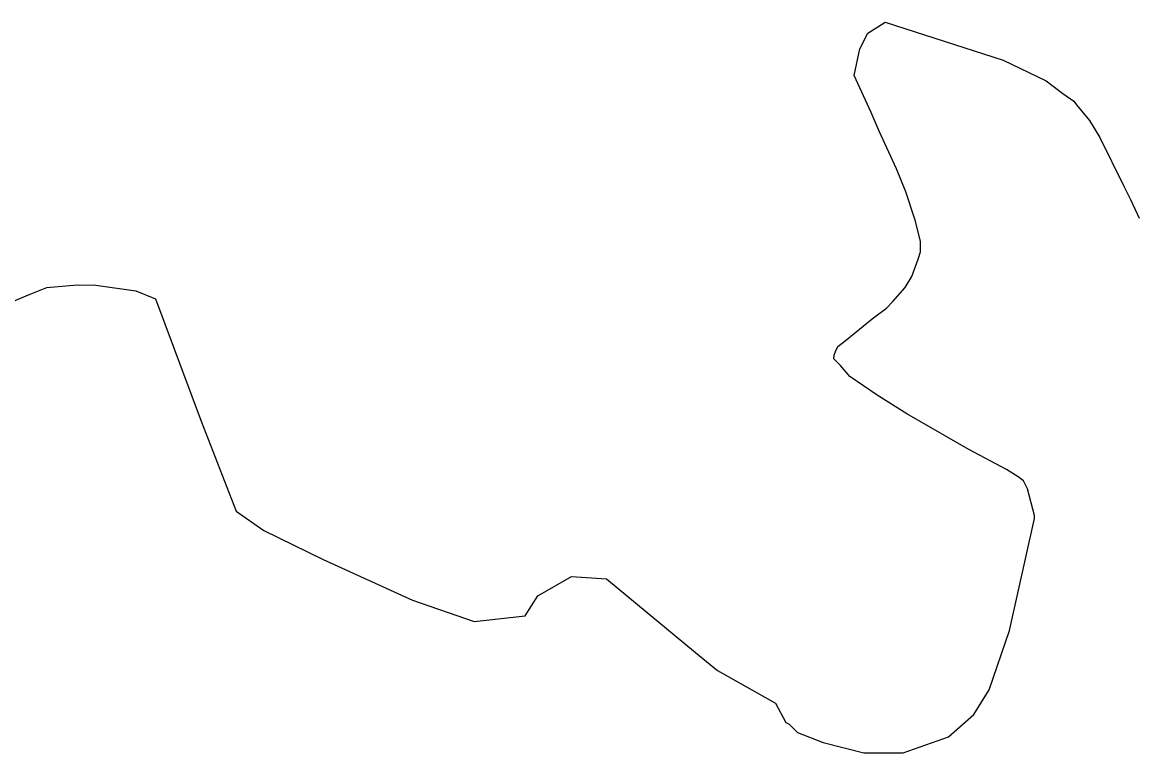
# Model space of a CAD drawing. Extents: x -581999 to -572728, y -1219553 to -1212032.
# Drawn here: x -574811.8 to -574402.6, y -1215883.1 to -1215614.4 of the extents above; entities that cross this region are included whole.
import ezdxf

# ---------------------------------------------------------------- set-up
doc = ezdxf.new("R2010")
doc.units = 0
doc.layers.add('Vrstva 13', color=7, linetype='Continuous')

msp = doc.modelspace()

# ---------------------------------------------------------------- linework, layer by layer
at = {"layer": 'Vrstva 13'}
for p, q in [((-574500.81, -1215618.38), (-574494.33, -1215614.36)), ((-574494.33, -1215614.36), (-574450.94, -1215628.31)), ((-574503.66, -1215624.16), (-574500.81, -1215618.38)), ((-574505.73, -1215633.96), (-574503.66, -1215624.16)), ((-574450.94, -1215628.31), (-574435.1, -1215635.94)), ((-574499.52, -1215647.53), (-574505.73, -1215633.96)), ((-574435.1, -1215635.94), (-574429.02, -1215640.59)), ((-574429.02, -1215640.59), (-574425, -1215643.36)), ((-574425, -1215643.36), (-574423.96, -1215644.74)), ((-574423.96, -1215644.74), (-574419.17, -1215650.52)), ((-574496.54, -1215654.4), (-574499.52, -1215647.53)), ((-574419.17, -1215650.52), (-574415.42, -1215656.8)), ((-574490.2, -1215668.34), (-574496.54, -1215654.4)), ((-574415.42, -1215656.8), (-574406.64, -1215674.45)), ((-574486.83, -1215676.76), (-574490.2, -1215668.34)), ((-574406.64, -1215674.45), (-574404.18, -1215679.6)), ((-574483.33, -1215687.19), (-574486.83, -1215676.76)), ((-574404.18, -1215679.6), (-574400.94, -1215686.39)), ((-574481.39, -1215694.86), (-574483.33, -1215687.19)), ((-574481.39, -1215698.88), (-574481.39, -1215694.86)), ((-574482.29, -1215701.52), (-574481.39, -1215698.88)), ((-574484.59, -1215707.87), (-574482.29, -1215701.52)), ((-574487.05, -1215712.01), (-574484.59, -1215707.87)), ((-574808.91, -1215714.43), (-574802.72, -1215711.94)), ((-574802.72, -1215711.94), (-574791.62, -1215710.91)), ((-574791.62, -1215710.91), (-574784.79, -1215711.11)), ((-574784.79, -1215711.11), (-574770.06, -1215713.18)), ((-574491.59, -1215717.16), (-574487.05, -1215712.01)), ((-574852.25, -1215732.24), (-574808.91, -1215714.43)), ((-574770.06, -1215713.18), (-574762.8, -1215716.08)), ((-574762.8, -1215716.08), (-574746.01, -1215761.11)), ((-574499.1, -1215723.45), (-574493.92, -1215719.55)), ((-574493.92, -1215719.55), (-574491.59, -1215717.16)), ((-574509.07, -1215731.62), (-574499.1, -1215723.45)), ((-574511.79, -1215733.63), (-574509.07, -1215731.62)), ((-574513.22, -1215738.15), (-574513.09, -1215736.89)), ((-574513.09, -1215736.89), (-574512.7, -1215735.51)), ((-574512.7, -1215735.51), (-574511.79, -1215733.63)), ((-574510.76, -1215740.66), (-574513.22, -1215738.15)), ((-574507.4, -1215744.74), (-574510.76, -1215740.66)), ((-574497.3, -1215751.52), (-574507.4, -1215744.74)), ((-574486.42, -1215758.43), (-574497.3, -1215751.52)), ((-574746.01, -1215761.11), (-574733.14, -1215794.27)), ((-574463.62, -1215771.5), (-574486.42, -1215758.43)), ((-574449.76, -1215778.92), (-574463.62, -1215771.5)), ((-574445.39, -1215781.63), (-574449.76, -1215778.92)), ((-574443.45, -1215783.02), (-574445.39, -1215781.63)), ((-574442.02, -1215786.03), (-574443.45, -1215783.02)), ((-574439.43, -1215795.83), (-574442.02, -1215786.03)), ((-574733.14, -1215794.27), (-574722.9, -1215801.31)), ((-574448.63, -1215838.18), (-574439.43, -1215796.9)), ((-574439.43, -1215796.9), (-574439.43, -1215795.83)), ((-574722.9, -1215801.31), (-574701.12, -1215812.08)), ((-574701.12, -1215812.08), (-574668.25, -1215826.99)), ((-574622.13, -1215825.34), (-574609.75, -1215818.29)), ((-574609.75, -1215818.29), (-574596.94, -1215819.12)), ((-574596.94, -1215819.12), (-574564.19, -1215846.26)), ((-574668.25, -1215826.99), (-574645.62, -1215834.86)), ((-574626.83, -1215832.79), (-574622.13, -1215825.34)), ((-574645.62, -1215834.86), (-574626.83, -1215832.79)), ((-574456.16, -1215859.93), (-574448.63, -1215838.18)), ((-574564.19, -1215846.26), (-574556.07, -1215852.88)), ((-574556.07, -1215852.88), (-574534.73, -1215864.9)), ((-574461.71, -1215869.04), (-574456.16, -1215859.93)), ((-574534.73, -1215864.9), (-574530.88, -1215871.94)), ((-574530.88, -1215871.94), (-574529.7, -1215872.55)), ((-574471.11, -1215877.32), (-574461.71, -1215869.04)), ((-574529.7, -1215872.55), (-574526.61, -1215875.67)), ((-574526.61, -1215875.67), (-574517.22, -1215879.39)), ((-574517.22, -1215879.39), (-574502.28, -1215883.12)), ((-574487.76, -1215883.12), (-574471.11, -1215877.32)), ((-574502.28, -1215883.12), (-574487.76, -1215883.12))]:
    msp.add_line(p, q, dxfattribs=at)

doc.saveas('drawing.dxf')
